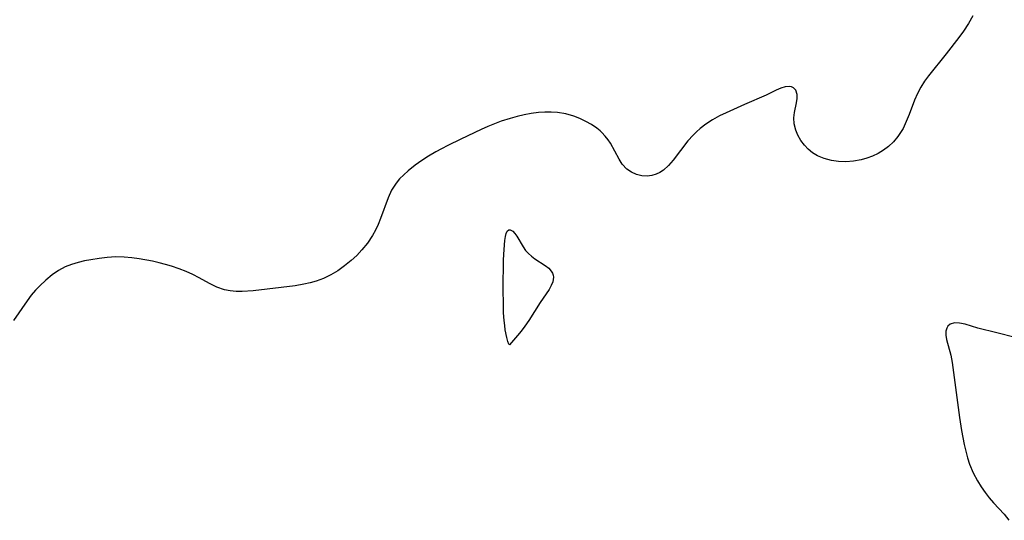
# Model space of a CAD drawing. Header units: metres. Extents: x 1073367 to 1082519, y 1569854 to 1574957.
# Tile 556 of 656: x 1077997 to 1078201, y 1574392 to 1574496. Entities that reach past the tile are written whole.
import ezdxf

# ---------------------------------------------------------------- set-up
doc = ezdxf.new("R2010")
doc.units = ezdxf.units.M
doc.layers.add('CGG_CurvaNivelLidar_v1', color=253, linetype='Continuous', lineweight=30)

msp = doc.modelspace()

# ---------------------------------------------------------------- linework, layer by layer
at = {"layer": 'CGG_CurvaNivelLidar_v1'}
for p, q in [((1078193.937, 1574495.529, 69), (1078192.9006, 1574493.9614, 69)), ((1078194.8515, 1574497.1534, 69), (1078193.937, 1574495.529, 69)), ((1078192.9006, 1574493.9614, 69), (1078191.935, 1574492.6616, 69)), ((1078191.935, 1574492.6616, 69), (1078189.2881, 1574489.2604, 69)), ((1078189.2881, 1574489.2604, 69), (1078185.6035, 1574484.699, 69)), ((1078184.7581, 1574483.5447, 69), (1078183.9971, 1574482.3485, 69)), ((1078185.6035, 1574484.699, 69), (1078184.7581, 1574483.5447, 69)), ((1078153.9371, 1574481.7207, 69), (1078151.8626, 1574480.6859, 69)), ((1078154.8871, 1574482.1302, 69), (1078153.9371, 1574481.7207, 69)), ((1078155.8099, 1574482.385, 69), (1078154.8871, 1574482.1302, 69)), ((1078156.655, 1574482.4456, 69), (1078155.8099, 1574482.385, 69)), ((1078157.1041, 1574482.377, 69), (1078156.655, 1574482.4456, 69)), ((1078157.5497, 1574482.1911, 69), (1078157.1041, 1574482.377, 69)), ((1078158.0454, 1574481.6892, 69), (1078157.5497, 1574482.1911, 69)), ((1078158.3081, 1574480.8272, 69), (1078158.0454, 1574481.6892, 69)), ((1078183.9971, 1574482.3485, 69), (1078183.2978, 1574481.0016, 69)), ((1078151.8626, 1574480.6859, 69), (1078147.32, 1574478.7524, 69)), ((1078158.1898, 1574479.085, 69), (1078158.3131, 1574479.9929, 69)), ((1078158.3131, 1574479.9929, 69), (1078158.3081, 1574480.8272, 69)), ((1078182.6977, 1574479.6056, 69), (1078181.598, 1574476.6569, 69)), ((1078183.2978, 1574481.0016, 69), (1078182.6977, 1574479.6056, 69)), ((1078105.8272, 1574477.1429, 69), (1078104.5016, 1574477.0475, 69)), ((1078107.1459, 1574477.1485, 69), (1078105.8272, 1574477.1429, 69)), ((1078108.4513, 1574477.0574, 69), (1078107.1459, 1574477.1485, 69)), ((1078147.32, 1574478.7524, 69), (1078143.5167, 1574476.9948, 69)), ((1078157.5783, 1574475.9773, 69), (1078157.7305, 1574477.0827, 69)), ((1078157.7305, 1574477.0827, 69), (1078158.1898, 1574479.085, 69)), ((1078096.7723, 1574475.2391, 69), (1078095.3775, 1574474.7216, 69)), ((1078098.6587, 1574475.8418, 69), (1078096.7723, 1574475.2391, 69)), ((1078100.0856, 1574476.226, 69), (1078098.6587, 1574475.8418, 69)), ((1078101.5177, 1574476.5563, 69), (1078100.0856, 1574476.226, 69)), ((1078103.01, 1574476.842, 69), (1078101.5177, 1574476.5563, 69)), ((1078104.5016, 1574477.0475, 69), (1078103.01, 1574476.842, 69)), ((1078110.174, 1574476.7714, 69), (1078108.4513, 1574477.0574, 69)), ((1078111.843, 1574476.308, 69), (1078110.174, 1574476.7714, 69)), ((1078113.1379, 1574475.8114, 69), (1078111.843, 1574476.308, 69)), ((1078114.3775, 1574475.218, 69), (1078113.1379, 1574475.8114, 69)), ((1078115.5518, 1574474.5381, 69), (1078114.3775, 1574475.218, 69)), ((1078140.7277, 1574475.5445, 69), (1078139.3352, 1574474.6535, 69)), ((1078142.1819, 1574476.3415, 69), (1078140.7277, 1574475.5445, 69)), ((1078143.5167, 1574476.9948, 69), (1078142.1819, 1574476.3415, 69)), ((1078157.6632, 1574474.7178, 69), (1078157.5783, 1574475.9773, 69)), ((1078180.9999, 1574475.1834, 69), (1078180.3084, 1574473.7652, 69)), ((1078181.598, 1574476.6569, 69), (1078180.9999, 1574475.1834, 69)), ((1078092.6353, 1574473.5504, 69), (1078088.3504, 1574471.5069, 69)), ((1078093.9985, 1574474.156, 69), (1078092.6353, 1574473.5504, 69)), ((1078095.3775, 1574474.7216, 69), (1078093.9985, 1574474.156, 69)), ((1078116.648, 1574473.7777, 69), (1078115.5518, 1574474.5381, 69)), ((1078117.334, 1574473.2205, 69), (1078116.648, 1574473.7777, 69)), ((1078117.6982, 1574472.8901, 69), (1078117.334, 1574473.2205, 69)), ((1078137.3656, 1574473.0567, 69), (1078136.6632, 1574472.358, 69)), ((1078138.1088, 1574473.716, 69), (1078137.3656, 1574473.0567, 69)), ((1078139.3352, 1574474.6535, 69), (1078138.1088, 1574473.716, 69)), ((1078158.0044, 1574473.4092, 69), (1078157.6632, 1574474.7178, 69)), ((1078158.4577, 1574472.3378, 69), (1078158.0044, 1574473.4092, 69)), ((1078180.3084, 1574473.7652, 69), (1078179.7966, 1574472.9004, 69)), ((1078088.3504, 1574471.5069, 69), (1078085.6906, 1574470.1986, 69)), ((1078118.4179, 1574472.1332, 69), (1078117.6982, 1574472.8901, 69)), ((1078118.9788, 1574471.4111, 69), (1078118.4179, 1574472.1332, 69)), ((1078119.4781, 1574470.651, 69), (1078118.9788, 1574471.4111, 69)), ((1078135.6006, 1574471.1456, 69), (1078132.5473, 1574467.1729, 69)), ((1078136.6632, 1574472.358, 69), (1078135.6006, 1574471.1456, 69)), ((1078159.0633, 1574471.2593, 69), (1078158.4577, 1574472.3378, 69)), ((1078159.8085, 1574470.2435, 69), (1078159.0633, 1574471.2593, 69)), ((1078178.3203, 1574470.979, 69), (1078177.298, 1574469.9976, 69)), ((1078179.229, 1574472.0767, 69), (1078178.3203, 1574470.979, 69)), ((1078179.7966, 1574472.9004, 69), (1078179.229, 1574472.0767, 69)), ((1078084.3806, 1574469.5207, 69), (1078083.1624, 1574468.8588, 69)), ((1078085.6906, 1574470.1986, 69), (1078084.3806, 1574469.5207, 69)), ((1078121.2764, 1574467.3446, 69), (1078119.4781, 1574470.651, 69)), ((1078160.6051, 1574469.4137, 69), (1078159.8085, 1574470.2435, 69)), ((1078161.5098, 1574468.6849, 69), (1078160.6051, 1574469.4137, 69)), ((1078176.2692, 1574469.2229, 69), (1078175.1607, 1574468.5584, 69)), ((1078177.298, 1574469.9976, 69), (1078176.2692, 1574469.2229, 69)), ((1078080.2493, 1574467.0801, 69), (1078078.8813, 1574466.1155, 69)), ((1078081.6804, 1574467.9932, 69), (1078080.2493, 1574467.0801, 69)), ((1078083.1624, 1574468.8588, 69), (1078081.6804, 1574467.9932, 69)), ((1078121.9264, 1574466.3502, 69), (1078121.2764, 1574467.3446, 69)), ((1078132.5473, 1574467.1729, 69), (1078131.5517, 1574466.0444, 69)), ((1078162.5122, 1574468.0768, 69), (1078161.5098, 1574468.6849, 69)), ((1078163.9137, 1574467.4971, 69), (1078162.5122, 1574468.0768, 69)), ((1078165.4168, 1574467.103, 69), (1078163.9137, 1574467.4971, 69)), ((1078166.9201, 1574466.8725, 69), (1078165.4168, 1574467.103, 69)), ((1078168.4565, 1574466.8046, 69), (1078166.9201, 1574466.8725, 69)), ((1078170.0438, 1574466.9281, 69), (1078168.4565, 1574466.8046, 69)), ((1078171.6212, 1574467.2275, 69), (1078170.0438, 1574466.9281, 69)), ((1078172.8209, 1574467.5672, 69), (1078171.6212, 1574467.2275, 69)), ((1078173.9886, 1574468.0008, 69), (1078172.8209, 1574467.5672, 69)), ((1078175.1607, 1574468.5584, 69), (1078173.9886, 1574468.0008, 69)), ((1078077.4241, 1574464.9542, 69), (1078076.5057, 1574464.1317, 69)), ((1078078.8813, 1574466.1155, 69), (1078077.4241, 1574464.9542, 69)), ((1078122.9012, 1574465.2913, 69), (1078121.9264, 1574466.3502, 69)), ((1078123.8401, 1574464.6385, 69), (1078122.9012, 1574465.2913, 69)), ((1078130.4913, 1574465.0907, 69), (1078129.7727, 1574464.6089, 69)), ((1078131.5517, 1574466.0444, 69), (1078130.4913, 1574465.0907, 69)), ((1078075.6559, 1574463.2656, 69), (1078074.8942, 1574462.3387, 69)), ((1078076.5057, 1574464.1317, 69), (1078075.6559, 1574463.2656, 69)), ((1078124.8784, 1574464.1783, 69), (1078123.8401, 1574464.6385, 69)), ((1078125.9795, 1574463.9084, 69), (1078124.8784, 1574464.1783, 69)), ((1078127.1097, 1574463.8372, 69), (1078125.9795, 1574463.9084, 69)), ((1078128.0618, 1574463.946, 69), (1078127.1097, 1574463.8372, 69)), ((1078129.0196, 1574464.237, 69), (1078128.0618, 1574463.946, 69)), ((1078129.7727, 1574464.6089, 69), (1078129.0196, 1574464.237, 69)), ((1078073.9842, 1574460.8917, 69), (1078073.2514, 1574459.3292, 69)), ((1078074.8942, 1574462.3387, 69), (1078073.9842, 1574460.8917, 69)), ((1078073.2514, 1574459.3292, 69), (1078071.6759, 1574455.0017, 69)), ((1078071.6759, 1574455.0017, 69), (1078071.1695, 1574453.7754, 69)), ((1078070.6081, 1574452.6029, 69), (1078069.9747, 1574451.4647, 69)), ((1078071.1695, 1574453.7754, 69), (1078070.6081, 1574452.6029, 69)), ((1078098.0409, 1574452.3945, 69), (1078098.3636, 1574452.6479, 69)), ((1078098.3636, 1574452.6479, 69), (1078098.6527, 1574452.6717, 69)), ((1078098.6527, 1574452.6717, 69), (1078098.9422, 1574452.5635, 69)), ((1078098.9422, 1574452.5635, 69), (1078099.1974, 1574452.3785, 69)), ((1078069.9747, 1574451.4647, 69), (1078068.9533, 1574449.9278, 69)), ((1078097.3507, 1574448.5714, 69), (1078097.5325, 1574450.4632, 69)), ((1078097.5325, 1574450.4632, 69), (1078097.6618, 1574451.2639, 69)), ((1078097.6618, 1574451.2639, 69), (1078097.8242, 1574451.9219, 69)), ((1078097.8242, 1574451.9219, 69), (1078098.0409, 1574452.3945, 69)), ((1078099.1974, 1574452.3785, 69), (1078099.618, 1574451.9313, 69)), ((1078099.618, 1574451.9313, 69), (1078100.0365, 1574451.3464, 69)), ((1078100.0365, 1574451.3464, 69), (1078101.334, 1574449.1482, 69)), ((1078067.7942, 1574448.4884, 69), (1078066.7241, 1574447.3643, 69)), ((1078068.9533, 1574449.9278, 69), (1078067.7942, 1574448.4884, 69)), ((1078097.254, 1574446.4492, 69), (1078097.3507, 1574448.5714, 69)), ((1078101.334, 1574449.1482, 69), (1078101.8389, 1574448.4111, 69)), ((1078101.8389, 1574448.4111, 69), (1078102.4204, 1574447.7355, 69)), ((1078011.4496, 1574446.4685, 69), (1078010.1258, 1574446.203, 69)), ((1078013.1471, 1574446.7402, 69), (1078011.4496, 1574446.4685, 69)), ((1078014.8693, 1574446.9352, 69), (1078013.1471, 1574446.7402, 69)), ((1078016.6122, 1574447.0379, 69), (1078014.8693, 1574446.9352, 69)), ((1078018.359, 1574447.0171, 69), (1078016.6122, 1574447.0379, 69)), ((1078019.9358, 1574446.8728, 69), (1078018.359, 1574447.0171, 69)), ((1078021.514, 1574446.6454, 69), (1078019.9358, 1574446.8728, 69)), ((1078024.2951, 1574446.1359, 69), (1078021.514, 1574446.6454, 69)), ((1078066.7241, 1574447.3643, 69), (1078065.5837, 1574446.3071, 69)), ((1078097.1975, 1574440.3564, 69), (1078097.254, 1574446.4492, 69)), ((1078102.4204, 1574447.7355, 69), (1078103.0661, 1574447.1715, 69)), ((1078103.0661, 1574447.1715, 69), (1078103.7741, 1574446.6716, 69)), ((1078103.7741, 1574446.6716, 69), (1078105.9427, 1574445.2887, 69)), ((1078006.1224, 1574444.9805, 69), (1078004.7463, 1574444.2178, 69)), ((1078007.4451, 1574445.4965, 69), (1078006.1224, 1574444.9805, 69)), ((1078008.8345, 1574445.8965, 69), (1078007.4451, 1574445.4965, 69)), ((1078010.1258, 1574446.203, 69), (1078008.8345, 1574445.8965, 69)), ((1078025.6775, 1574445.8238, 69), (1078024.2951, 1574446.1359, 69)), ((1078026.9718, 1574445.4856, 69), (1078025.6775, 1574445.8238, 69)), ((1078028.2502, 1574445.108, 69), (1078026.9718, 1574445.4856, 69)), ((1078029.8352, 1574444.5753, 69), (1078028.2502, 1574445.108, 69)), ((1078031.2613, 1574444.0173, 69), (1078029.8352, 1574444.5753, 69)), ((1078064.2147, 1574445.1766, 69), (1078062.769, 1574444.1522, 69)), ((1078065.5837, 1574446.3071, 69), (1078064.2147, 1574445.1766, 69)), ((1078105.9427, 1574445.2887, 69), (1078106.6377, 1574444.7128, 69)), ((1078106.6377, 1574444.7128, 69), (1078107.1858, 1574444.0739, 69)), ((1078003.4316, 1574443.2981, 69), (1078002.1034, 1574442.2334, 69)), ((1078004.7463, 1574444.2178, 69), (1078003.4316, 1574443.2981, 69)), ((1078032.641, 1574443.4006, 69), (1078031.2613, 1574444.0173, 69)), ((1078033.9658, 1574442.7322, 69), (1078032.641, 1574443.4006, 69)), ((1078036.1191, 1574441.5319, 69), (1078033.9658, 1574442.7322, 69)), ((1078059.788, 1574442.5808, 69), (1078058.2976, 1574442.0182, 69)), ((1078061.312, 1574443.3032, 69), (1078059.788, 1574442.5808, 69)), ((1078062.769, 1574444.1522, 69), (1078061.312, 1574443.3032, 69)), ((1078107.1858, 1574444.0739, 69), (1078107.4175, 1574443.6602, 69)), ((1078107.4175, 1574443.6602, 69), (1078107.5527, 1574443.2671, 69)), ((1078107.5919, 1574442.3741, 69), (1078107.4926, 1574441.8998, 69)), ((1078107.5527, 1574443.2671, 69), (1078107.6125, 1574442.8404, 69)), ((1078107.6125, 1574442.8404, 69), (1078107.5919, 1574442.3741, 69)), ((1078000.8279, 1574441.0603, 69), (1077999.9267, 1574440.1089, 69)), ((1078002.1034, 1574442.2334, 69), (1078000.8279, 1574441.0603, 69)), ((1078037.6519, 1574440.7653, 69), (1078036.1191, 1574441.5319, 69)), ((1078039.2301, 1574440.2036, 69), (1078037.6519, 1574440.7653, 69)), ((1078053.9496, 1574441.0726, 69), (1078045.2066, 1574440.0242, 69)), ((1078055.7211, 1574441.353, 69), (1078053.9496, 1574441.0726, 69)), ((1078057.0207, 1574441.6443, 69), (1078055.7211, 1574441.353, 69)), ((1078058.2976, 1574442.0182, 69), (1078057.0207, 1574441.6443, 69)), ((1078097.2138, 1574437.1435, 69), (1078097.1975, 1574440.3564, 69)), ((1078106.7243, 1574440.3055, 69), (1078104.873, 1574437.5883, 69)), ((1078107.1786, 1574441.108, 69), (1078106.7243, 1574440.3055, 69)), ((1078107.4926, 1574441.8998, 69), (1078107.1786, 1574441.108, 69)), ((1077999.0716, 1574439.0989, 69), (1077998.1801, 1574437.9299, 69)), ((1077999.9267, 1574440.1089, 69), (1077999.0716, 1574439.0989, 69)), ((1078040.4112, 1574439.9791, 69), (1078039.2301, 1574440.2036, 69)), ((1078041.6314, 1574439.8826, 69), (1078040.4112, 1574439.9791, 69)), ((1078042.8855, 1574439.8791, 69), (1078041.6314, 1574439.8826, 69)), ((1078045.2066, 1574440.0242, 69), (1078042.8855, 1574439.8791, 69)), ((1077998.1801, 1574437.9299, 69), (1077995.3353, 1574433.8226, 69)), ((1078097.2771, 1574435.4568, 69), (1078097.2138, 1574437.1435, 69)), ((1078104.873, 1574437.5883, 69), (1078102.5158, 1574433.8647, 69)), ((1078097.391, 1574433.8149, 69), (1078097.2771, 1574435.4568, 69)), ((1078097.4946, 1574432.812, 69), (1078097.391, 1574433.8149, 69)), ((1078097.6203, 1574431.8781, 69), (1078097.4946, 1574432.812, 69)), ((1078101.6743, 1574432.6314, 69), (1078100.9056, 1574431.6007, 69)), ((1078102.5158, 1574433.8647, 69), (1078101.6743, 1574432.6314, 69)), ((1078189.3885, 1574432.2179, 69.5), (1078189.2422, 1574431.6053, 69.5)), ((1078189.6607, 1574432.6865, 69.5), (1078189.3885, 1574432.2179, 69.5)), ((1078190.1434, 1574433.0883, 69.5), (1078189.6607, 1574432.6865, 69.5)), ((1078191.0141, 1574433.3396, 69.5), (1078190.1434, 1574433.0883, 69.5)), ((1078192.0618, 1574433.2977, 69.5), (1078191.0141, 1574433.3396, 69.5)), ((1078193.2316, 1574433.042, 69.5), (1078192.0618, 1574433.2977, 69.5)), ((1078195.8683, 1574432.2305, 69.5), (1078193.2316, 1574433.042, 69.5)), ((1078199.8074, 1574431.2873, 69.5), (1078195.8683, 1574432.2305, 69.5)), ((1078097.9271, 1574430.2875, 69), (1078097.6203, 1574431.8781, 69)), ((1078098.1675, 1574429.4529, 69), (1078097.9271, 1574430.2875, 69)), ((1078100.1741, 1574430.6869, 69), (1078098.5, 1574428.7783, 69)), ((1078100.9056, 1574431.6007, 69), (1078100.1741, 1574430.6869, 69)), ((1078189.2422, 1574431.6053, 69.5), (1078189.2376, 1574430.7826, 69.5)), ((1078189.2376, 1574430.7826, 69.5), (1078189.3752, 1574429.8708, 69.5)), ((1078203.6102, 1574430.2997, 69.5), (1078199.8074, 1574431.2873, 69.5)), ((1078098.374, 1574428.9316, 69), (1078098.1675, 1574429.4529, 69)), ((1078098.5, 1574428.7783, 69), (1078098.374, 1574428.9316, 69)), ((1078189.3752, 1574429.8708, 69.5), (1078190.2293, 1574426.6087, 69.5)), ((1078190.2293, 1574426.6087, 69.5), (1078190.5172, 1574425.0885, 69.5)), ((1078190.5172, 1574425.0885, 69.5), (1078192.0694, 1574413.675, 69.5)), ((1078192.0694, 1574413.675, 69.5), (1078192.4669, 1574411.0009, 69.5)), ((1078192.4669, 1574411.0009, 69.5), (1078193.014, 1574408.0881, 69.5)), ((1078193.014, 1574408.0881, 69.5), (1078193.338, 1574406.6838, 69.5)), ((1078193.338, 1574406.6838, 69.5), (1078193.7124, 1574405.3052, 69.5)), ((1078193.7124, 1574405.3052, 69.5), (1078194.1545, 1574403.9602, 69.5)), ((1078194.1545, 1574403.9602, 69.5), (1078194.892, 1574402.189, 69.5)), ((1078194.892, 1574402.189, 69.5), (1078195.7707, 1574400.504, 69.5)), ((1078195.7707, 1574400.504, 69.5), (1078196.5366, 1574399.2656, 69.5)), ((1078196.5366, 1574399.2656, 69.5), (1078197.3637, 1574398.0879, 69.5)), ((1078197.3637, 1574398.0879, 69.5), (1078198.2398, 1574396.9753, 69.5)), ((1078198.2398, 1574396.9753, 69.5), (1078199.1544, 1574395.9349, 69.5)), ((1078199.1544, 1574395.9349, 69.5), (1078200.2575, 1574394.7875, 69.5)), ((1078200.2575, 1574394.7875, 69.5), (1078201.3509, 1574393.591, 69.5)), ((1078201.3509, 1574393.591, 69.5), (1078202.3283, 1574392.3169, 69.5))]:
    msp.add_line(p, q, dxfattribs=at)

doc.saveas('drawing.dxf')
